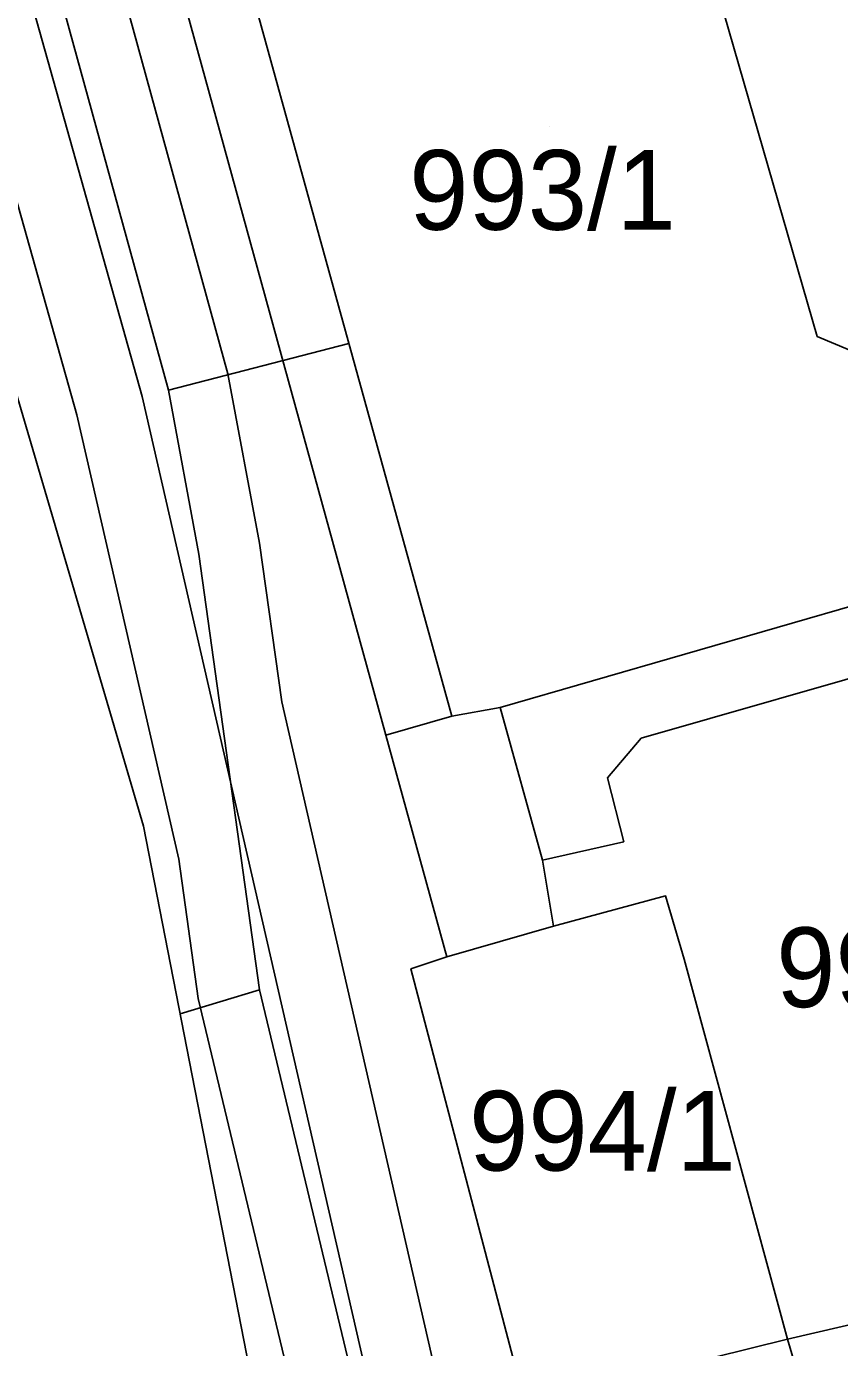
# Model space of a CAD drawing. Extents: x -263423 to -261326, y -1240067 to -1237864.
# Drawn here: x -262610.35 to -262589.95, y -1239474.92 to -1239441.78 of the extents above; entities that cross this region are included whole.
import ezdxf

# ---------------------------------------------------------------- set-up
doc = ezdxf.new("R2010")
doc.units = 0
for name, color, linetype in [('body_kn', 7, 'Continuous'), ('kladpar_druhypozemkov', 7, 'Continuous'), ('kladpar_hranice', 7, 'Continuous'), ('kladpar_parcelnecisla', 7, 'Continuous'), ('kladpar_plochy', 7, 'Continuous'), ('tarchy_linie', 7, 'Continuous'), ('zappar_hrandruhpozemk', 7, 'Continuous')]:
    doc.layers.add(name, color=color, linetype=linetype)

msp = doc.modelspace()

# ---------------------------------------------------------------- linework, layer by layer
at = {"layer": 'body_kn'}
for p, q in [((-262602.27, -1239449.73), (-262602.27, -1239449.73)), ((-262590.52, -1239449.56), (-262590.52, -1239449.56)), ((-262605.3, -1239450.49), (-262605.3, -1239450.49)), ((-262607.45, -1239451.06), (-262607.45, -1239451.06)), ((-262606.79, -1239450.9), (-262606.79, -1239450.9)), ((-262606.79, -1239450.9), (-262606.79, -1239450.9)), ((-262609.09, -1239451.52), (-262609.09, -1239451.52)), ((-262604.51, -1239454.74), (-262604.51, -1239454.74)), ((-262606.03, -1239455.02), (-262606.03, -1239455.02)), ((-262603.95, -1239458.72), (-262603.95, -1239458.72)), ((-262599.68, -1239459.08), (-262599.68, -1239459.08)), ((-262598.47, -1239458.86), (-262598.47, -1239458.86)), ((-262601.34, -1239459.56), (-262601.34, -1239459.56)), ((-262594.93, -1239459.63), (-262594.93, -1239459.63)), ((-262595.78, -1239460.63), (-262595.78, -1239460.63)), ((-262607.42, -1239461.84), (-262607.42, -1239461.84)), ((-262595.37, -1239462.23), (-262595.37, -1239462.23)), ((-262606.53, -1239462.67), (-262606.53, -1239462.67)), ((-262597.41, -1239462.69), (-262597.41, -1239462.69)), ((-262594.32, -1239463.59), (-262594.32, -1239463.59)), ((-262594.32, -1239463.59), (-262594.32, -1239463.59)), ((-262597.13, -1239464.35), (-262597.13, -1239464.35)), ((-262599.81, -1239465.12), (-262599.81, -1239465.12)), ((-262600.71, -1239465.42), (-262600.71, -1239465.42)), ((-262593.85, -1239465.18), (-262593.85, -1239465.18)), ((-262604.51, -1239465.95), (-262604.51, -1239465.95)), ((-262604.51, -1239465.95), (-262604.51, -1239465.95)), ((-262606.05, -1239466.16), (-262606.05, -1239466.16)), ((-262606.5, -1239466.55), (-262606.5, -1239466.55)), ((-262591.26, -1239474.71), (-262591.26, -1239474.71)), ((-262591.26, -1239474.71), (-262591.26, -1239474.71))]:
    msp.add_line(p, q, dxfattribs=at)
at = {"layer": 'kladpar_druhypozemkov'}
for p, q in [((-262597.22, -1239444.28), (-262597.22, -1239444.28)), ((-262596.62, -1239468.48), (-262596.62, -1239468.48))]:
    msp.add_line(p, q, dxfattribs=at)
at = {"layer": 'kladpar_hranice'}
for points in [[(-262605.26, -1239438.88), (-262599.68, -1239459.08), (-262601.34, -1239459.56), (-262599.81, -1239465.12), (-262600.71, -1239465.42), (-262597.84, -1239476.34), (-262598.41, -1239476.46), (-262597.48, -1239480.23), (-262597.1, -1239483.29), (-262592.88, -1239500.06), (-262592.64, -1239501.02), (-262599.2, -1239502.96), (-262603.53, -1239484.04), (-262603.88, -1239479.96), (-262607.42, -1239461.84), (-262610.84, -1239450.2), (-262615.93, -1239433.63)], [(-262569.06, -1239434.59), (-262565.74, -1239445.33), (-262565.76, -1239446.16), (-262566.03, -1239446.85), (-262566.55, -1239447.41), (-262584.75, -1239452.55), (-262585.28, -1239453.74), (-262584.58, -1239456.55), (-262588.1, -1239457.68), (-262594.93, -1239459.63), (-262595.78, -1239460.63), (-262595.37, -1239462.23), (-262597.41, -1239462.69), (-262597.13, -1239464.35), (-262599.81, -1239465.12), (-262601.34, -1239459.56), (-262599.68, -1239459.08), (-262605.26, -1239438.88)], [(-262610.84, -1239450.2), (-262607.42, -1239461.84), (-262603.88, -1239479.96), (-262603.53, -1239484.04), (-262610.15, -1239485.35), (-262611.25, -1239480.44), (-262615.28, -1239481.62), (-262615.58, -1239481.04), (-262612.33, -1239480.35), (-262614.68, -1239468.93), (-262615.06, -1239468.92), (-262616.2, -1239463.11), (-262623.02, -1239464.55), (-262623.72, -1239461.74), (-262625.64, -1239453.63), (-262625.76, -1239453.18), (-262624.93, -1239453.01), (-262624.69, -1239453.84), (-262610.84, -1239450.2)], [(-262588.1, -1239457.68), (-262584.58, -1239456.55), (-262583.12, -1239456.14), (-262579.56, -1239470.45), (-262579.26, -1239471.41), (-262581.56, -1239472.06), (-262588.27, -1239474.01), (-262588.52, -1239474.07), (-262591.26, -1239474.71), (-262593.85, -1239465.18), (-262594.32, -1239463.59), (-262597.13, -1239464.35), (-262597.41, -1239462.69), (-262595.37, -1239462.23), (-262595.78, -1239460.63), (-262594.93, -1239459.63), (-262588.1, -1239457.68)], [(-262594.32, -1239463.59), (-262593.85, -1239465.18), (-262591.26, -1239474.71), (-262597.84, -1239476.34), (-262600.71, -1239465.42), (-262599.81, -1239465.12), (-262597.13, -1239464.35), (-262594.32, -1239463.59)], [(-262581.56, -1239472.06), (-262579.89, -1239476.93), (-262576.19, -1239496.2), (-262582.45, -1239498.28), (-262584.76, -1239499.06), (-262591.53, -1239501.14), (-262592.88, -1239500.06), (-262597.1, -1239483.29), (-262597.48, -1239480.23), (-262598.41, -1239476.46), (-262597.84, -1239476.34), (-262591.26, -1239474.71), (-262588.52, -1239474.07), (-262588.27, -1239474.01), (-262581.56, -1239472.06)]]:
    msp.add_lwpolyline(points, dxfattribs=at)
at = {"layer": 'kladpar_plochy'}
for points in [[(-262605.26, -1239438.88), (-262599.68, -1239459.08), (-262601.34, -1239459.56), (-262599.81, -1239465.12), (-262600.71, -1239465.42), (-262597.84, -1239476.34), (-262598.41, -1239476.46), (-262597.48, -1239480.23), (-262597.1, -1239483.29), (-262592.88, -1239500.06), (-262592.64, -1239501.02), (-262599.2, -1239502.96), (-262603.53, -1239484.04), (-262603.88, -1239479.96), (-262607.42, -1239461.84), (-262610.84, -1239450.2), (-262615.93, -1239433.63)], [(-262569.06, -1239434.59), (-262565.74, -1239445.33), (-262565.76, -1239446.16), (-262566.03, -1239446.85), (-262566.55, -1239447.41), (-262584.75, -1239452.55), (-262585.28, -1239453.74), (-262584.58, -1239456.55), (-262588.1, -1239457.68), (-262594.93, -1239459.63), (-262595.78, -1239460.63), (-262595.37, -1239462.23), (-262597.41, -1239462.69), (-262597.13, -1239464.35), (-262599.81, -1239465.12), (-262601.34, -1239459.56), (-262599.68, -1239459.08), (-262605.26, -1239438.88)]]:
    msp.add_lwpolyline(points, dxfattribs=at)
for points in [[(-262610.84, -1239450.2), (-262607.42, -1239461.84), (-262603.88, -1239479.96), (-262603.53, -1239484.04), (-262610.15, -1239485.35), (-262611.25, -1239480.44), (-262615.28, -1239481.62), (-262615.58, -1239481.04), (-262612.33, -1239480.35), (-262614.68, -1239468.93), (-262615.06, -1239468.92), (-262616.2, -1239463.11), (-262623.02, -1239464.55), (-262623.72, -1239461.74), (-262625.64, -1239453.63), (-262625.76, -1239453.18), (-262624.93, -1239453.01), (-262624.69, -1239453.84)], [(-262588.1, -1239457.68), (-262584.58, -1239456.55), (-262583.12, -1239456.14), (-262579.56, -1239470.45), (-262579.26, -1239471.41), (-262581.56, -1239472.06), (-262588.27, -1239474.01), (-262588.52, -1239474.07), (-262591.26, -1239474.71), (-262593.85, -1239465.18), (-262594.32, -1239463.59), (-262597.13, -1239464.35), (-262597.41, -1239462.69), (-262595.37, -1239462.23), (-262595.78, -1239460.63), (-262594.93, -1239459.63)], [(-262594.32, -1239463.59), (-262593.85, -1239465.18), (-262591.26, -1239474.71), (-262597.84, -1239476.34), (-262600.71, -1239465.42), (-262599.81, -1239465.12), (-262597.13, -1239464.35)], [(-262581.56, -1239472.06), (-262579.89, -1239476.93), (-262576.19, -1239496.2), (-262582.45, -1239498.28), (-262584.76, -1239499.06), (-262591.53, -1239501.14), (-262592.88, -1239500.06), (-262597.1, -1239483.29), (-262597.48, -1239480.23), (-262598.41, -1239476.46), (-262597.84, -1239476.34), (-262591.26, -1239474.71), (-262588.52, -1239474.07), (-262588.27, -1239474.01)]]:
    msp.add_lwpolyline(points, close=True, dxfattribs=at)
at = {"layer": 'tarchy_linie'}
for p, q in [((-262606.79, -1239450.9), (-262602.27, -1239449.73)), ((-262604.51, -1239465.95), (-262606.5, -1239466.55))]:
    msp.add_line(p, q, dxfattribs=at)
for points in [[(-262643.16, -1239328.82), (-262640.3, -1239336.71), (-262634.94, -1239353.74), (-262628.29, -1239378.95), (-262619.81, -1239405.76), (-262615.61, -1239418.84), (-262606.79, -1239450.9), (-262606.03, -1239455.02), (-262604.51, -1239465.95), (-262600.81, -1239481.37), (-262598.51, -1239493.66), (-262597.82, -1239496.83)], [(-262639.46, -1239331), (-262629.86, -1239370.49), (-262619.03, -1239409.86), (-262607.45, -1239451.06), (-262596.43, -1239499.13), (-262591.7, -1239505.05)], [(-262642.06, -1239331.86), (-262640.3, -1239336.71), (-262634.94, -1239353.74), (-262628.29, -1239378.95), (-262619.81, -1239405.76), (-262615.61, -1239418.84), (-262606.79, -1239450.9), (-262606.03, -1239455.02), (-262604.51, -1239465.95), (-262600.81, -1239481.37), (-262598.51, -1239493.66), (-262597.82, -1239496.83), (-262594.85, -1239506.09)], [(-262614.13, -1239418.37), (-262605.3, -1239450.49), (-262604.51, -1239454.74), (-262603.95, -1239458.72), (-262594.77, -1239498.75), (-262590.08, -1239504.41), (-262590.75, -1239504.63), (-262590.71, -1239504.72), (-262591.7, -1239505.05), (-262593.36, -1239505.6), (-262593.39, -1239505.56), (-262593.38, -1239505.6), (-262594.85, -1239506.09), (-262596.32, -1239506.58), (-262599.33, -1239497.16), (-262600.03, -1239493.95), (-262602.32, -1239481.73), (-262606.05, -1239466.16), (-262606.53, -1239462.67), (-262609.09, -1239451.52), (-262620.67, -1239410.32)]]:
    msp.add_lwpolyline(points, dxfattribs=at)
at = {"layer": 'zappar_hrandruhpozemk'}
for p, q in [((-262593.71, -1239438.5), (-262590.52, -1239449.56)), ((-262606.8, -1239439.68), (-262601.34, -1239459.56)), ((-262588.63, -1239456.02), (-262598.47, -1239458.86)), ((-262598.47, -1239458.86), (-262599.68, -1239459.08)), ((-262598.47, -1239458.86), (-262597.41, -1239462.69)), ((-262591.26, -1239474.71), (-262589.67, -1239480.02))]:
    msp.add_line(p, q, dxfattribs=at)
msp.add_lwpolyline([(-262590.52, -1239449.56), (-262589.7, -1239449.9), (-262589.08, -1239450.29), (-262588.65, -1239451), (-262588.48, -1239451.77), (-262588.68, -1239452.52), (-262589.33, -1239453.27), (-262588.63, -1239456.02), (-262588.1, -1239457.68)], dxfattribs=at)

# ---------------------------------------------------------------- texts
at = {"layer": 'kladpar_parcelnecisla'}
for s, p in [('993/1', (-262600.752, -1239446.88)), ('994/2', (-262591.546, -1239466.38)), ('994/1', (-262599.25, -1239470.48))]:
    msp.add_text(s, height=2, dxfattribs=at).set_placement(p)

doc.saveas('drawing.dxf')
